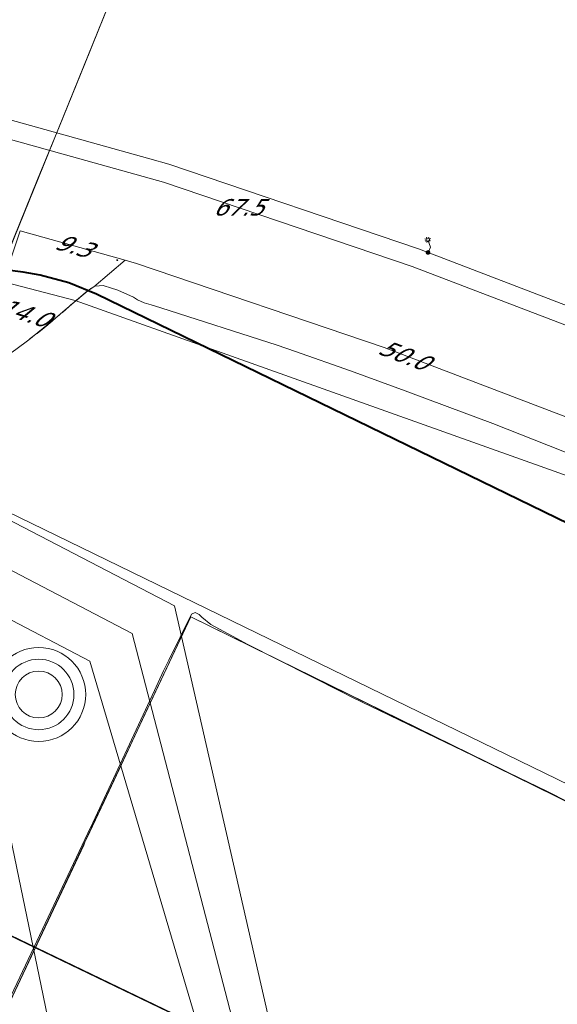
# Model space of a CAD drawing. Header units: metres. Extents: x 124576 to 133557, y 395865 to 402386.
# Tile 357 of 447: x 129925 to 129970, y 401261 to 401345. Entities that reach past the tile are written whole.
import ezdxf
from ezdxf.enums import TextEntityAlignment as Align

# ---------------------------------------------------------------- set-up
doc = ezdxf.new("R2010")
doc.units = ezdxf.units.M
doc.header["$MEASUREMENT"] = 0
for name, color, linetype, lineweight, true_color in [('LG_AanduidingEisVoorzorgsmaatregel', 7, 'Continuous', 40, 0xf7284a), ('LG_Datatransport_Tennet_Tso', 3, 'Continuous', 13, 0x00ff00), ('LG_Hoog_Spanning', 1, 'Continuous', 13, 0xff0000), ('LG_Hoog_Spanning_Tennet_Tso', 1, 'Continuous', 13, 0xff0000), ('LG_Laag_Spanning_Enexis_Netbeheer_BV', 7, 'Continuous', 13, 0x960000), ('LG_Laag_Spanning_Tennet_Tso', 7, 'Continuous', 13, 0x960000), ('LG_Midden_Spanning_Enexis_Netbeheer_BV', 7, 'Continuous', 13, 0xd20000), ('LG_Riool_Onder_Druk_Gemeente_Tilburg_Ruimtelijke_Uitvoering', 7, 'Continuous', 13, 0x800080)]:
    doc.layers.add(name, color=color, linetype=linetype, lineweight=lineweight, true_color=true_color)
for name, color, linetype, lineweight in [('LG_Hoog_Spanning_P_Tennet_Tso', 7, 'Continuous', 0), ('LG_Laag_Spanning_P_Enexis_Netbeheer_BV', 7, 'Continuous', 0), ('MV_Laag_Spanning', 7, 'Continuous', 0), ('MV_Laag_Spanning_pijl', 7, 'Continuous', 0), ('MV_Midden_Spanning', 7, 'Continuous', 0), ('MV_Midden_Spanning_lijn', 7, 'Continuous', 0), ('MV_Midden_Spanning_pijl', 7, 'Continuous', 0)]:
    doc.layers.add(name, color=color, linetype=linetype, lineweight=lineweight)
doc.styles.add('Klic_Annotatie', font='verdanai.ttf', dxfattribs={"oblique": 20, "height": 1.4})

# ---------------------------------------------------------------- blocks, each defined once
blk = doc.blocks.new('Mof')
at = {"layer": 'LG_Laag_Spanning_P_Enexis_Netbeheer_BV'}
h = blk.add_hatch(color=256, dxfattribs=at)
edge = h.paths.add_edge_path()
edge.add_arc((0, 0), 2, 0, 360)
blk = doc.blocks.new('Streetlight')
at = {"layer": 'LG_Laag_Spanning_P_Enexis_Netbeheer_BV'}
for p, q in [((-1.77, 1.77), (-1.06, 1.06)), ((0, 2.5), (0, 1.5)), ((1.77, 1.77), (1.06, 1.06)), ((-1.06, -1.06), (-1.77, -1.77)), ((0, -1.5), (0, -2.5)), ((1.06, -1.06), (1.77, -1.77))]:
    blk.add_line(p, q, dxfattribs=at)
at = {"layer": 'LG_Laag_Spanning_P_Enexis_Netbeheer_BV', "flags": 128}
for points in [[(-2.5, 0), (-1.5, 0)], [(1.5, 0), (2.5, 0)]]:
    blk.add_lwpolyline(points, dxfattribs=at)
at = {"layer": 'LG_Laag_Spanning_P_Enexis_Netbeheer_BV'}
blk.add_circle((0, 0), 1.5, dxfattribs=at)
blk = doc.blocks.new('m_pijl_1')
at = {"layer": 'MV_Midden_Spanning_pijl'}
blk.add_hatch(color=7, dxfattribs=at).paths.add_polyline_path([(-1, -0.33), (-1, 0), (-1, 0.33), (0, 0)])
at = {"layer": 'MV_Midden_Spanning_pijl', "flags": 128}
blk.add_lwpolyline([(-1, 0), (-1, 0.33), (0, 0), (-1, -0.33), (-1, 0)], close=True, dxfattribs=at)
blk = doc.blocks.new('GSM Mast_1')
at = {"layer": 'LG_Hoog_Spanning_P_Tennet_Tso'}
for radius in [40, 30, 20]:
    blk.add_circle((0, 0), radius, dxfattribs=at)

msp = doc.modelspace()

# ---------------------------------------------------------------- linework, layer by layer
at = {"layer": 'LG_AanduidingEisVoorzorgsmaatregel', "flags": 128}
msp.add_lwpolyline([(130084.651, 401246.423), (129931.166, 401321.122), (129931.165, 401321.122), (129928.827, 401322.083), (129928.826, 401322.083), (129926.387, 401322.74), (129926.386, 401322.741), (129924.934, 401322.98), (129924.934, 401322.98), (129915.754, 401324.145)], dxfattribs=at)
at = {"layer": 'LG_Datatransport_Tennet_Tso', "flags": 128}
for points in [[(129903.939, 401249.803), (129902.511, 401248.04), (129901.302, 401246.993), (129899.449, 401246.262), (129896.505, 401246.718), (129894.268, 401247.448), (129892, 401248.182), (129887.517, 401250.587), (129887.635, 401251.104), (129888.098, 401251.612), (129892.471, 401260.556), (129896.621, 401268.695), (129898.61, 401272.55), (129900.216, 401274.248), (129902.138, 401274.875), (129905.219, 401274.28), (129908.3, 401273.684), (129911.558, 401272.422), (129960.716, 401248.743), (130001.034, 401228.831)], [(130001.034, 401228.831), (129960.716, 401248.743), (129911.558, 401272.422), (129908.3, 401273.684), (129905.219, 401274.28), (129902.138, 401274.875), (129900.216, 401274.248), (129898.61, 401272.55), (129896.621, 401268.695), (129892.471, 401260.556), (129888.098, 401251.612), (129887.635, 401251.104), (129887.517, 401250.587), (129892, 401248.182), (129894.268, 401247.448), (129896.505, 401246.718), (129899.449, 401246.262), (129901.302, 401246.993), (129902.511, 401248.04), (129903.939, 401249.803)], [(129980.871, 401238.778), (129960.712, 401248.734), (129911.554, 401272.413), (129909.925, 401273.044), (129908.297, 401273.674), (129905.217, 401274.27), (129902.139, 401274.865), (129900.222, 401274.239), (129898.618, 401272.544), (129896.63, 401268.69), (129892.48, 401260.552), (129888.106, 401251.606), (129887.644, 401251.099), (129887.528, 401250.592), (129892.004, 401248.191), (129894.271, 401247.458), (129896.507, 401246.728), (129899.448, 401246.272), (129901.297, 401247.002), (129902.504, 401248.047), (129903.927, 401249.811)], [(129980.848, 401238.733), (129960.69, 401248.689), (129911.534, 401272.367), (129909.907, 401272.997), (129908.283, 401273.626), (129905.208, 401274.221), (129902.142, 401274.813), (129900.249, 401274.196), (129898.659, 401272.515), (129896.674, 401268.668), (129892.525, 401260.529), (129888.148, 401251.578), (129887.69, 401251.075), (129887.586, 401250.618), (129892.024, 401248.237), (129894.287, 401247.505), (129896.519, 401246.777), (129899.442, 401246.324), (129901.27, 401247.045), (129902.468, 401248.082), (129903.888, 401249.843)]]:
    msp.add_lwpolyline(points, dxfattribs=at)
at = {"layer": 'LG_Hoog_Spanning', "flags": 128}
msp.add_lwpolyline([(130075.903, 401228.449), (129922.417, 401303.148), (129922.416, 401303.149), (129922.415, 401303.149), (129922.414, 401303.149), (129913.234, 401304.315), (129913.233, 401304.315), (129913.232, 401304.315), (129913.231, 401304.315), (129913.229, 401304.314), (129913.228, 401304.314), (129913.227, 401304.313), (129913.226, 401304.312), (129913.225, 401304.311), (129913.225, 401304.31), (129913.224, 401304.309), (129851.269, 401176.758)], dxfattribs=at)
msp.add_lwpolyline([(130075.903, 401228.449), (129922.417, 401303.148), (129922.416, 401303.149), (129922.415, 401303.149), (129922.414, 401303.149), (129913.234, 401304.315), (129913.233, 401304.315), (129913.232, 401304.315), (129913.231, 401304.315), (129913.229, 401304.314), (129913.228, 401304.314), (129913.227, 401304.313), (129913.226, 401304.312), (129913.225, 401304.311), (129913.225, 401304.31), (129913.224, 401304.309), (129851.269, 401176.758)], dxfattribs=at)
at = {"layer": 'LG_Hoog_Spanning_Tennet_Tso'}
for p, q in [((129710.292, 401413.085), (129937.809, 401294.551)), ((129708.691, 401410.029), (129934.208, 401292.202)), ((129707.089, 401406.973), (129930.607, 401289.852)), ((129937.81, 401294.551), (129951.429, 401235.031)), ((129934.208, 401292.202), (129948.722, 401236.427)), ((129930.607, 401289.852), (129946.015, 401237.823)), ((129921.896, 401284.17), (129929.832, 401245.98))]:
    msp.add_line(p, q, dxfattribs=at)
at = {"layer": 'LG_Laag_Spanning_Enexis_Netbeheer_BV', "flags": 128}
for points in [[(129843.648, 401351.884), (129852.845, 401350.763), (129862.124, 401349.251), (129862.889, 401349.126), (129880.752, 401346.217), (129911.638, 401339.329), (129911.761, 401339.301), (129912.192, 401339.205), (129935.71, 401332.648), (129937.339, 401332.193), (129958.615, 401324.974), (129959.413, 401324.669), (129975.488, 401318.516)], [(129843.648, 401351.884), (129852.845, 401350.763), (129862.124, 401349.251), (129862.889, 401349.126), (129880.752, 401346.217), (129911.638, 401339.329), (129911.761, 401339.301), (129912.192, 401339.205), (129935.71, 401332.648), (129937.339, 401332.193), (129958.615, 401324.974), (129959.413, 401324.669), (129975.488, 401318.516)], [(129959.413, 401324.669), (129959.613, 401325.128), (129959.393, 401325.748)], [(129970.434, 401278.323), (129969.535, 401278.761), (129952.992, 401286.752), (129952.097, 401287.197), (129944.015, 401291.311), (129943.13, 401291.776), (129940.907, 401292.983), (129940.131, 401293.591), (129939.922, 401293.82), (129939.568, 401294.008), (129939.263, 401293.848), (129937.326, 401289.922), (129936.893, 401289.02), (129936.115, 401287.353), (129930.855, 401276.089), (129930.429, 401275.184), (129918.299, 401249.566), (129917.761, 401249.378), (129917.03, 401249.733), (129910.197, 401253.028)]]:
    msp.add_lwpolyline(points, dxfattribs=at)
at = {"layer": 'LG_Laag_Spanning_Tennet_Tso', "flags": 128}
for points in [[(130000.927, 401160.134), (130069.487, 401224.011), (130070.836, 401227.084), (130069.895, 401229.525), (129994.513, 401266.425), (129939.21, 401293.622), (129930.071, 401274.191), (129923.579, 401260.414), (129918.837, 401250.299), (129918.143, 401249.976), (129918.114, 401249.962), (129910.133, 401253.656)], [(130000.927, 401160.134), (130069.487, 401224.011), (130070.836, 401227.084), (130069.895, 401229.525), (129939.21, 401293.622), (129935.218, 401285.135), (129933.096, 401280.621), (129931.59, 401277.42), (129931.564, 401277.365), (129930.6, 401275.315), (129930.182, 401274.426), (129930.1, 401274.181), (129924.468, 401262.24), (129918.836, 401250.306), (129918.129, 401249.973), (129911.611, 401252.975), (129910.133, 401253.656)]]:
    msp.add_lwpolyline(points, dxfattribs=at)
at = {"layer": 'LG_Midden_Spanning_Enexis_Netbeheer_BV', "flags": 128}
for points in [[(129831.219, 401367.188), (129862.483, 401362.821), (129864.46, 401362.52), (129882.883, 401359.477), (129884.849, 401359.112), (129897.23, 401356.552), (129899.178, 401356.104), (129913.148, 401352.556), (129927.807, 401348.834), (129929.776, 401348.603), (129932.377, 401348.643), (129933.084, 401348.316), (129933.001, 401347.731), (129914.016, 401300.986), (129899.095, 401264.247), (129898.68, 401263.344), (129898.181, 401262.477), (129894.951, 401257.411), (129893.98, 401255.667), (129886.459, 401240.031), (129885.59, 401238.23), (129869.785, 401205.57)], [(129831.219, 401367.188), (129862.483, 401362.821), (129864.46, 401362.52), (129882.883, 401359.477), (129884.849, 401359.112), (129897.23, 401356.552), (129899.178, 401356.104), (129913.148, 401352.556), (129927.807, 401348.834), (129929.776, 401348.603), (129932.377, 401348.643), (129933.084, 401348.316), (129933.001, 401347.731), (129914.016, 401300.986), (129899.095, 401264.247), (129898.68, 401263.344), (129898.181, 401262.477), (129894.951, 401257.411), (129893.98, 401255.667), (129886.459, 401240.031), (129885.59, 401238.23), (129869.785, 401205.57)], [(129831.219, 401367.188), (129862.483, 401362.821), (129864.46, 401362.52), (129882.883, 401359.477), (129884.849, 401359.112), (129897.23, 401356.552), (129899.178, 401356.104), (129913.148, 401352.556), (129927.807, 401348.834), (129929.776, 401348.603), (129932.377, 401348.643), (129933.084, 401348.316), (129933.001, 401347.731), (129914.016, 401300.986), (129899.095, 401264.247), (129898.68, 401263.344), (129898.181, 401262.477), (129894.951, 401257.411), (129893.98, 401255.667), (129886.459, 401240.031), (129885.59, 401238.23), (129869.785, 401205.57)], [(129831.219, 401367.188), (129862.483, 401362.821), (129864.46, 401362.52), (129882.883, 401359.477), (129884.849, 401359.112), (129897.23, 401356.552), (129899.178, 401356.104), (129913.148, 401352.556), (129927.807, 401348.834), (129929.776, 401348.603), (129932.377, 401348.643), (129933.084, 401348.316), (129933.001, 401347.731), (129914.016, 401300.986), (129899.095, 401264.247), (129898.68, 401263.344), (129898.181, 401262.477), (129894.951, 401257.411), (129893.98, 401255.667), (129886.459, 401240.031), (129885.59, 401238.23), (129869.785, 401205.57)], [(129869.785, 401205.57), (129885.59, 401238.23), (129886.459, 401240.031), (129893.98, 401255.667), (129894.951, 401257.411), (129898.181, 401262.477), (129898.68, 401263.344), (129899.095, 401264.247), (129914.016, 401300.986), (129933.001, 401347.731), (129933.084, 401348.316), (129932.377, 401348.643), (129929.776, 401348.603), (129927.807, 401348.834), (129913.148, 401352.556)], [(129869.785, 401205.57), (129885.59, 401238.23), (129886.459, 401240.031), (129893.98, 401255.667), (129894.951, 401257.411), (129898.181, 401262.477), (129898.68, 401263.344), (129899.095, 401264.247), (129914.016, 401300.986), (129933.001, 401347.731), (129933.084, 401348.316), (129932.377, 401348.643), (129929.776, 401348.603), (129927.807, 401348.834), (129913.148, 401352.556)], [(129869.785, 401205.57), (129885.59, 401238.23), (129886.459, 401240.031), (129893.98, 401255.667), (129894.951, 401257.411), (129898.181, 401262.477), (129898.68, 401263.344), (129899.095, 401264.247), (129914.016, 401300.986), (129933.001, 401347.731), (129933.084, 401348.316), (129932.377, 401348.643), (129929.776, 401348.603), (129927.807, 401348.834), (129913.148, 401352.556)], [(129913.148, 401352.556), (129927.807, 401348.834), (129929.776, 401348.603), (129932.377, 401348.643), (129933.084, 401348.316), (129933.001, 401347.731), (129914.016, 401300.986), (129899.095, 401264.247), (129898.68, 401263.344), (129898.181, 401262.477), (129894.951, 401257.411), (129893.98, 401255.667), (129886.459, 401240.031), (129885.59, 401238.23), (129869.785, 401205.57)], [(129913.148, 401352.556), (129927.807, 401348.834), (129929.776, 401348.603), (129932.377, 401348.643), (129933.084, 401348.316), (129933.001, 401347.731), (129914.016, 401300.986), (129899.095, 401264.247), (129898.68, 401263.344), (129898.181, 401262.477), (129894.951, 401257.411), (129893.98, 401255.667), (129886.459, 401240.031), (129885.59, 401238.23), (129869.785, 401205.57)], [(129898.68, 401263.344), (129899.095, 401264.247), (129902.718, 401273.168), (129914.016, 401300.986), (129926.155, 401330.874), (129928.01, 401335.441), (129930.165, 401340.748), (129933.001, 401347.731), (129933.084, 401348.316)], [(129898.68, 401263.344), (129899.095, 401264.247), (129902.718, 401273.168), (129914.016, 401300.986), (129926.155, 401330.874), (129928.01, 401335.441), (129930.165, 401340.748), (129933.001, 401347.731), (129933.084, 401348.316)], [(129898.68, 401263.344), (129899.095, 401264.247), (129902.718, 401273.168), (129914.016, 401300.986), (129926.155, 401330.874), (129928.01, 401335.441), (129930.165, 401340.748), (129933.001, 401347.731), (129933.084, 401348.316)], [(129898.68, 401263.344), (129899.095, 401264.247), (129902.718, 401273.168), (129914.016, 401300.986), (129926.155, 401330.874), (129928.01, 401335.441), (129930.165, 401340.748), (129933.001, 401347.731), (129933.084, 401348.316)], [(129898.68, 401263.344), (129899.095, 401264.247), (129902.718, 401273.168), (129914.016, 401300.986), (129926.155, 401330.874), (129928.01, 401335.441), (129930.165, 401340.748), (129933.001, 401347.731), (129933.084, 401348.316)], [(129898.68, 401263.344), (129899.095, 401264.247), (129902.718, 401273.168), (129914.016, 401300.986), (129926.155, 401330.874), (129928.01, 401335.441), (129930.165, 401340.748), (129933.001, 401347.731), (129933.084, 401348.316)], [(129898.68, 401263.344), (129899.095, 401264.247), (129902.718, 401273.168), (129914.016, 401300.986), (129926.155, 401330.874), (129928.01, 401335.441), (129930.165, 401340.748), (129933.001, 401347.731), (129933.084, 401348.316)], [(129898.68, 401263.344), (129899.095, 401264.247), (129902.718, 401273.168), (129914.016, 401300.986), (129926.155, 401330.874), (129928.01, 401335.441), (129930.165, 401340.748), (129933.001, 401347.731), (129933.084, 401348.316)], [(129898.68, 401263.344), (129899.095, 401264.247), (129902.718, 401273.168), (129914.016, 401300.986), (129926.155, 401330.874), (129928.01, 401335.441), (129930.165, 401340.748), (129933.001, 401347.731), (129933.084, 401348.316)], [(129933.084, 401348.316), (129933.001, 401347.731), (129914.016, 401300.986), (129899.095, 401264.247), (129898.68, 401263.344)], [(129924.288, 401316.396), (129925.413, 401317.238), (129927.701, 401319.088), (129929.638, 401320.739), (129930.243, 401321.254), (129930.266, 401321.274), (129930.94, 401321.737), (129930.992, 401321.765), (129931.052, 401321.797), (129931.738, 401321.846), (129932.453, 401321.617), (129932.898, 401321.49), (129933.003, 401321.46), (129934.314, 401320.861), (129934.666, 401320.63), (129935.223, 401320.374), (129935.819, 401320.197), (129936.666, 401319.941), (129946.552, 401316.76), (129948.137, 401316.219), (129952.817, 401314.588), (129957.475, 401312.89), (129961.035, 401311.561), (129964.922, 401310.11), (129973.187, 401306.824)], [(129924.288, 401316.396), (129925.413, 401317.238), (129927.701, 401319.088), (129929.638, 401320.739), (129930.243, 401321.254), (129930.266, 401321.274), (129930.94, 401321.737), (129930.992, 401321.765), (129931.052, 401321.797), (129931.738, 401321.846), (129932.453, 401321.617), (129932.898, 401321.49), (129933.003, 401321.46), (129934.314, 401320.861), (129934.666, 401320.63), (129935.223, 401320.374), (129935.819, 401320.197), (129936.666, 401319.941), (129946.552, 401316.76), (129948.137, 401316.219), (129952.817, 401314.588), (129957.475, 401312.89), (129961.035, 401311.561), (129964.922, 401310.11), (129973.187, 401306.824)], [(129924.288, 401316.396), (129925.413, 401317.238), (129927.701, 401319.088), (129929.638, 401320.739), (129930.243, 401321.254), (129930.266, 401321.274), (129930.94, 401321.737), (129930.992, 401321.765), (129931.052, 401321.797), (129931.738, 401321.846), (129932.453, 401321.617), (129932.898, 401321.49), (129933.003, 401321.46), (129934.314, 401320.861), (129934.666, 401320.63), (129935.223, 401320.374), (129935.819, 401320.197), (129936.666, 401319.941), (129946.552, 401316.76), (129948.137, 401316.219), (129952.817, 401314.588), (129957.475, 401312.89), (129961.035, 401311.561), (129964.922, 401310.11), (129973.187, 401306.824)], [(129924.288, 401316.396), (129925.413, 401317.238), (129927.701, 401319.088), (129929.638, 401320.739), (129930.243, 401321.254), (129930.266, 401321.274), (129930.94, 401321.737), (129930.992, 401321.765), (129931.052, 401321.797), (129931.738, 401321.846), (129932.453, 401321.617), (129932.898, 401321.49), (129933.003, 401321.46), (129934.314, 401320.861), (129934.666, 401320.63), (129935.223, 401320.374), (129935.819, 401320.197), (129936.666, 401319.941), (129946.552, 401316.76), (129948.137, 401316.219), (129952.817, 401314.588), (129957.475, 401312.89), (129961.035, 401311.561), (129964.922, 401310.11), (129973.187, 401306.824)], [(129924.288, 401316.396), (129925.413, 401317.238), (129927.701, 401319.088), (129929.638, 401320.739), (129930.243, 401321.254), (129930.266, 401321.274), (129930.94, 401321.737), (129930.992, 401321.765), (129931.052, 401321.797), (129931.738, 401321.846), (129932.453, 401321.617), (129932.898, 401321.49), (129933.003, 401321.46), (129934.314, 401320.861), (129934.666, 401320.63), (129935.223, 401320.374), (129935.819, 401320.197), (129936.666, 401319.941), (129946.552, 401316.76), (129948.137, 401316.219), (129952.817, 401314.588), (129957.475, 401312.89), (129961.035, 401311.561), (129964.922, 401310.11), (129973.187, 401306.824)], [(129924.288, 401316.396), (129925.413, 401317.238), (129927.701, 401319.088), (129929.638, 401320.739), (129930.243, 401321.254), (129930.266, 401321.274), (129930.94, 401321.737), (129930.992, 401321.765), (129931.052, 401321.797), (129931.738, 401321.846), (129932.453, 401321.617), (129932.898, 401321.49), (129933.003, 401321.46), (129934.314, 401320.861), (129934.666, 401320.63), (129935.223, 401320.374), (129935.819, 401320.197), (129936.666, 401319.941), (129946.552, 401316.76), (129948.137, 401316.219), (129952.817, 401314.588), (129957.475, 401312.89), (129961.035, 401311.561), (129964.922, 401310.11), (129973.187, 401306.824)], [(129924.288, 401316.396), (129925.413, 401317.238), (129927.701, 401319.088), (129929.638, 401320.739), (129930.243, 401321.254), (129930.266, 401321.274), (129930.94, 401321.737), (129930.992, 401321.765), (129931.052, 401321.797), (129931.738, 401321.846), (129932.453, 401321.617), (129932.898, 401321.49), (129933.003, 401321.46), (129934.314, 401320.861), (129934.666, 401320.63), (129935.223, 401320.374), (129935.819, 401320.197), (129936.666, 401319.941), (129946.552, 401316.76), (129948.137, 401316.219), (129952.817, 401314.588), (129957.475, 401312.89), (129961.035, 401311.561), (129964.922, 401310.11), (129973.187, 401306.824)], [(129924.288, 401316.396), (129925.413, 401317.238), (129927.701, 401319.088), (129929.638, 401320.739), (129930.243, 401321.254), (129930.266, 401321.274), (129930.94, 401321.737), (129930.992, 401321.765), (129931.052, 401321.797), (129931.738, 401321.846), (129932.453, 401321.617), (129932.898, 401321.49), (129933.003, 401321.46), (129934.314, 401320.861), (129934.666, 401320.63), (129935.223, 401320.374), (129935.819, 401320.197), (129936.666, 401319.941), (129946.552, 401316.76), (129948.137, 401316.219), (129952.817, 401314.588), (129957.475, 401312.89), (129961.035, 401311.561), (129964.922, 401310.11), (129973.187, 401306.824)], [(129924.288, 401316.396), (129925.413, 401317.238), (129927.701, 401319.088), (129929.638, 401320.739), (129930.243, 401321.254), (129930.266, 401321.274), (129930.94, 401321.737), (129930.992, 401321.765), (129931.052, 401321.797), (129931.738, 401321.846), (129932.453, 401321.617), (129932.898, 401321.49), (129933.003, 401321.46), (129934.314, 401320.861), (129934.666, 401320.63), (129935.223, 401320.374), (129935.819, 401320.197), (129936.666, 401319.941), (129946.552, 401316.76), (129948.137, 401316.219), (129952.817, 401314.588), (129957.475, 401312.89), (129961.035, 401311.561), (129964.922, 401310.11), (129973.187, 401306.824)], [(129924.288, 401316.396), (129925.413, 401317.238), (129927.701, 401319.088), (129929.638, 401320.739), (129930.243, 401321.254), (129930.266, 401321.274), (129930.94, 401321.737), (129930.992, 401321.765), (129931.052, 401321.797), (129931.738, 401321.846), (129932.453, 401321.617), (129932.898, 401321.49), (129933.003, 401321.46), (129934.314, 401320.861), (129934.666, 401320.63), (129935.223, 401320.374), (129935.819, 401320.197), (129936.666, 401319.941), (129946.552, 401316.76), (129948.137, 401316.219), (129952.817, 401314.588), (129957.475, 401312.89), (129961.035, 401311.561), (129964.922, 401310.11), (129973.187, 401306.824)], [(129924.288, 401316.396), (129925.413, 401317.238), (129927.701, 401319.088), (129929.638, 401320.739), (129930.243, 401321.254), (129930.266, 401321.274), (129930.94, 401321.737), (129930.992, 401321.765), (129931.052, 401321.797), (129931.738, 401321.846), (129932.453, 401321.617), (129932.898, 401321.49), (129933.003, 401321.46), (129934.314, 401320.861), (129934.666, 401320.63), (129935.223, 401320.374), (129935.819, 401320.197), (129936.666, 401319.941), (129946.552, 401316.76), (129948.137, 401316.219), (129952.817, 401314.588), (129957.475, 401312.89), (129961.035, 401311.561), (129964.922, 401310.11), (129973.187, 401306.824)], [(129924.288, 401316.396), (129925.413, 401317.238), (129927.701, 401319.088), (129929.638, 401320.739), (129930.243, 401321.254), (129930.266, 401321.274), (129930.94, 401321.737), (129930.992, 401321.765), (129931.052, 401321.797), (129931.738, 401321.846), (129932.453, 401321.617), (129932.898, 401321.49), (129933.003, 401321.46), (129934.314, 401320.861), (129934.666, 401320.63), (129935.223, 401320.374), (129935.819, 401320.197), (129936.666, 401319.941), (129946.552, 401316.76), (129948.137, 401316.219), (129952.817, 401314.588), (129957.475, 401312.89), (129961.035, 401311.561), (129964.922, 401310.11), (129973.187, 401306.824)], [(129930.94, 401321.737), (129930.876, 401321.701), (129930.862, 401321.693), (129930.84, 401321.68), (129930.823, 401321.671), (129930.801, 401321.658), (129930.763, 401321.635), (129930.738, 401321.619), (129930.711, 401321.602), (129930.698, 401321.594), (129930.663, 401321.571), (129930.65, 401321.563), (129930.584, 401321.518), (129930.546, 401321.491), (129930.487, 401321.449), (129930.456, 401321.426), (129930.421, 401321.399), (129929.758, 401320.841), (129929.688, 401320.782), (129928.969, 401320.169), (129928.854, 401320.071), (129928.265, 401319.568), (129928.205, 401319.518), (129928.168, 401319.486), (129927.988, 401319.332), (129927.847, 401319.212), (129927.739, 401319.121), (129927.393, 401318.827), (129926.843, 401318.371), (129926.71, 401318.263), (129926.105, 401317.777), (129926.017, 401317.708), (129925.529, 401317.327), (129925.413, 401317.238)], [(129930.94, 401321.737), (129930.876, 401321.701), (129930.862, 401321.693), (129930.84, 401321.68), (129930.823, 401321.671), (129930.801, 401321.658), (129930.763, 401321.635), (129930.738, 401321.619), (129930.711, 401321.602), (129930.698, 401321.594), (129930.663, 401321.571), (129930.65, 401321.563), (129930.584, 401321.518), (129930.546, 401321.491), (129930.487, 401321.449), (129930.456, 401321.426), (129930.421, 401321.399), (129929.758, 401320.841), (129929.688, 401320.782), (129928.969, 401320.169), (129928.854, 401320.071), (129928.265, 401319.568), (129928.205, 401319.518), (129928.168, 401319.486), (129927.988, 401319.332), (129927.847, 401319.212), (129927.739, 401319.121), (129927.393, 401318.827), (129926.843, 401318.371), (129926.71, 401318.263), (129926.105, 401317.777), (129926.017, 401317.708), (129925.529, 401317.327), (129925.413, 401317.238)], [(129930.94, 401321.737), (129930.876, 401321.701), (129930.862, 401321.693), (129930.84, 401321.68), (129930.823, 401321.671), (129930.801, 401321.658), (129930.763, 401321.635), (129930.738, 401321.619), (129930.711, 401321.602), (129930.698, 401321.594), (129930.663, 401321.571), (129930.65, 401321.563), (129930.584, 401321.518), (129930.546, 401321.491), (129930.487, 401321.449), (129930.456, 401321.426), (129930.421, 401321.399), (129929.758, 401320.841), (129929.688, 401320.782), (129928.969, 401320.169), (129928.854, 401320.071), (129928.265, 401319.568), (129928.205, 401319.518), (129928.168, 401319.486), (129927.988, 401319.332), (129927.847, 401319.212), (129927.739, 401319.121), (129927.393, 401318.827), (129926.843, 401318.371), (129926.71, 401318.263), (129926.105, 401317.777), (129926.017, 401317.708), (129925.529, 401317.327), (129925.413, 401317.238)], [(129930.94, 401321.737), (129930.876, 401321.701), (129930.862, 401321.693), (129930.84, 401321.68), (129930.823, 401321.671), (129930.801, 401321.658), (129930.763, 401321.635), (129930.738, 401321.619), (129930.711, 401321.602), (129930.698, 401321.594), (129930.663, 401321.571), (129930.65, 401321.563), (129930.584, 401321.518), (129930.546, 401321.491), (129930.487, 401321.449), (129930.456, 401321.426), (129930.421, 401321.399), (129929.758, 401320.841), (129929.688, 401320.782), (129928.969, 401320.169), (129928.854, 401320.071), (129928.265, 401319.568), (129928.205, 401319.518), (129928.168, 401319.486), (129927.988, 401319.332), (129927.847, 401319.212), (129927.739, 401319.121), (129927.393, 401318.827), (129926.843, 401318.371), (129926.71, 401318.263), (129926.105, 401317.777), (129926.017, 401317.708), (129925.529, 401317.327), (129925.413, 401317.238)], [(129930.94, 401321.737), (129930.876, 401321.701), (129930.862, 401321.693), (129930.84, 401321.68), (129930.823, 401321.671), (129930.801, 401321.658), (129930.763, 401321.635), (129930.738, 401321.619), (129930.711, 401321.602), (129930.698, 401321.594), (129930.663, 401321.571), (129930.65, 401321.563), (129930.584, 401321.518), (129930.546, 401321.491), (129930.487, 401321.449), (129930.456, 401321.426), (129930.421, 401321.399), (129929.758, 401320.841), (129929.688, 401320.782), (129928.969, 401320.169), (129928.854, 401320.071), (129928.265, 401319.568), (129928.205, 401319.518), (129928.168, 401319.486), (129927.988, 401319.332), (129927.847, 401319.212), (129927.739, 401319.121), (129927.393, 401318.827), (129926.843, 401318.371), (129926.71, 401318.263), (129926.105, 401317.777), (129926.017, 401317.708), (129925.529, 401317.327), (129925.413, 401317.238)], [(129930.94, 401321.737), (129930.876, 401321.701), (129930.862, 401321.693), (129930.84, 401321.68), (129930.823, 401321.671), (129930.801, 401321.658), (129930.763, 401321.635), (129930.738, 401321.619), (129930.711, 401321.602), (129930.698, 401321.594), (129930.663, 401321.571), (129930.65, 401321.563), (129930.584, 401321.518), (129930.546, 401321.491), (129930.487, 401321.449), (129930.456, 401321.426), (129930.421, 401321.399), (129929.758, 401320.841), (129929.688, 401320.782), (129928.969, 401320.169), (129928.854, 401320.071), (129928.265, 401319.568), (129928.205, 401319.518), (129928.168, 401319.486), (129927.988, 401319.332), (129927.847, 401319.212), (129927.739, 401319.121), (129927.393, 401318.827), (129926.843, 401318.371), (129926.71, 401318.263), (129926.105, 401317.777), (129926.017, 401317.708), (129925.529, 401317.327), (129925.413, 401317.238)], [(129930.94, 401321.737), (129930.876, 401321.701), (129930.862, 401321.693), (129930.84, 401321.68), (129930.823, 401321.671), (129930.801, 401321.658), (129930.763, 401321.635), (129930.738, 401321.619), (129930.711, 401321.602), (129930.698, 401321.594), (129930.663, 401321.571), (129930.65, 401321.563), (129930.584, 401321.518), (129930.546, 401321.491), (129930.487, 401321.449), (129930.456, 401321.426), (129930.421, 401321.399), (129929.758, 401320.841), (129929.688, 401320.782), (129928.969, 401320.169), (129928.854, 401320.071), (129928.265, 401319.568), (129928.205, 401319.518), (129928.168, 401319.486), (129927.988, 401319.332), (129927.847, 401319.212), (129927.739, 401319.121), (129927.393, 401318.827), (129926.843, 401318.371), (129926.71, 401318.263), (129926.105, 401317.777), (129926.017, 401317.708), (129925.529, 401317.327), (129925.413, 401317.238)], [(129930.94, 401321.737), (129930.876, 401321.701), (129930.862, 401321.693), (129930.84, 401321.68), (129930.823, 401321.671), (129930.801, 401321.658), (129930.763, 401321.635), (129930.738, 401321.619), (129930.711, 401321.602), (129930.698, 401321.594), (129930.663, 401321.571), (129930.65, 401321.563), (129930.584, 401321.518), (129930.546, 401321.491), (129930.487, 401321.449), (129930.456, 401321.426), (129930.421, 401321.399), (129929.758, 401320.841), (129929.688, 401320.782), (129928.969, 401320.169), (129928.854, 401320.071), (129928.265, 401319.568), (129928.205, 401319.518), (129928.168, 401319.486), (129927.988, 401319.332), (129927.847, 401319.212), (129927.739, 401319.121), (129927.393, 401318.827), (129926.843, 401318.371), (129926.71, 401318.263), (129926.105, 401317.777), (129926.017, 401317.708), (129925.529, 401317.327), (129925.413, 401317.238)], [(129930.94, 401321.737), (129930.876, 401321.701), (129930.862, 401321.693), (129930.84, 401321.68), (129930.823, 401321.671), (129930.801, 401321.658), (129930.763, 401321.635), (129930.738, 401321.619), (129930.711, 401321.602), (129930.698, 401321.594), (129930.663, 401321.571), (129930.65, 401321.563), (129930.584, 401321.518), (129930.546, 401321.491), (129930.487, 401321.449), (129930.456, 401321.426), (129930.421, 401321.399), (129929.758, 401320.841), (129929.688, 401320.782), (129928.969, 401320.169), (129928.854, 401320.071), (129928.265, 401319.568), (129928.205, 401319.518), (129928.168, 401319.486), (129927.988, 401319.332), (129927.847, 401319.212), (129927.739, 401319.121), (129927.393, 401318.827), (129926.843, 401318.371), (129926.71, 401318.263), (129926.105, 401317.777), (129926.017, 401317.708), (129925.529, 401317.327), (129925.413, 401317.238)], [(129930.94, 401321.737), (129930.876, 401321.701), (129930.862, 401321.693), (129930.84, 401321.68), (129930.823, 401321.671), (129930.801, 401321.658), (129930.763, 401321.635), (129930.738, 401321.619), (129930.711, 401321.602), (129930.698, 401321.594), (129930.663, 401321.571), (129930.65, 401321.563), (129930.584, 401321.518), (129930.546, 401321.491), (129930.487, 401321.449), (129930.456, 401321.426), (129930.421, 401321.399), (129929.758, 401320.841), (129929.688, 401320.782), (129928.969, 401320.169), (129928.854, 401320.071), (129928.265, 401319.568), (129928.205, 401319.518), (129928.168, 401319.486), (129927.988, 401319.332), (129927.847, 401319.212), (129927.739, 401319.121), (129927.393, 401318.827), (129926.843, 401318.371), (129926.71, 401318.263), (129926.105, 401317.777), (129926.017, 401317.708), (129925.529, 401317.327), (129925.413, 401317.238)], [(129930.94, 401321.737), (129930.876, 401321.701), (129930.862, 401321.693), (129930.84, 401321.68), (129930.823, 401321.671), (129930.801, 401321.658), (129930.763, 401321.635), (129930.738, 401321.619), (129930.711, 401321.602), (129930.698, 401321.594), (129930.663, 401321.571), (129930.65, 401321.563), (129930.584, 401321.518), (129930.546, 401321.491), (129930.487, 401321.449), (129930.456, 401321.426), (129930.421, 401321.399), (129929.758, 401320.841), (129929.688, 401320.782), (129928.969, 401320.169), (129928.854, 401320.071), (129928.265, 401319.568), (129928.205, 401319.518), (129928.168, 401319.486), (129927.988, 401319.332), (129927.847, 401319.212), (129927.739, 401319.121), (129927.393, 401318.827), (129926.843, 401318.371), (129926.71, 401318.263), (129926.105, 401317.777), (129926.017, 401317.708), (129925.529, 401317.327), (129925.413, 401317.238)], [(129930.94, 401321.737), (129930.876, 401321.701), (129930.862, 401321.693), (129930.84, 401321.68), (129930.823, 401321.671), (129930.801, 401321.658), (129930.763, 401321.635), (129930.738, 401321.619), (129930.711, 401321.602), (129930.698, 401321.594), (129930.663, 401321.571), (129930.65, 401321.563), (129930.584, 401321.518), (129930.546, 401321.491), (129930.487, 401321.449), (129930.456, 401321.426), (129930.421, 401321.399), (129929.758, 401320.841), (129929.688, 401320.782), (129928.969, 401320.169), (129928.854, 401320.071), (129928.265, 401319.568), (129928.205, 401319.518), (129928.168, 401319.486), (129927.988, 401319.332), (129927.847, 401319.212), (129927.739, 401319.121), (129927.393, 401318.827), (129926.843, 401318.371), (129926.71, 401318.263), (129926.105, 401317.777), (129926.017, 401317.708), (129925.529, 401317.327), (129925.413, 401317.238)], [(129930.94, 401321.737), (129930.876, 401321.701), (129930.862, 401321.693), (129930.84, 401321.68), (129930.823, 401321.671), (129930.801, 401321.658), (129930.763, 401321.635), (129930.738, 401321.619), (129930.711, 401321.602), (129930.698, 401321.594), (129930.663, 401321.571), (129930.65, 401321.563), (129930.584, 401321.518), (129930.546, 401321.491), (129930.487, 401321.449), (129930.456, 401321.426), (129930.421, 401321.399), (129929.758, 401320.841), (129929.688, 401320.782), (129928.969, 401320.169), (129928.854, 401320.071), (129928.265, 401319.568), (129928.205, 401319.518), (129928.168, 401319.486), (129927.988, 401319.332), (129927.847, 401319.212), (129927.739, 401319.121), (129927.393, 401318.827), (129926.843, 401318.371), (129926.71, 401318.263), (129926.105, 401317.777), (129926.017, 401317.708), (129925.529, 401317.327), (129925.413, 401317.238)], [(129930.94, 401321.737), (129930.876, 401321.701), (129930.862, 401321.693), (129930.84, 401321.68), (129930.823, 401321.671), (129930.801, 401321.658), (129930.763, 401321.635), (129930.738, 401321.619), (129930.711, 401321.602), (129930.698, 401321.594), (129930.663, 401321.571), (129930.65, 401321.563), (129930.584, 401321.518), (129930.546, 401321.491), (129930.487, 401321.449), (129930.456, 401321.426), (129930.421, 401321.399), (129929.758, 401320.841), (129929.688, 401320.782), (129928.969, 401320.169), (129928.854, 401320.071), (129928.265, 401319.568), (129928.205, 401319.518), (129928.168, 401319.486), (129927.988, 401319.332), (129927.847, 401319.212), (129927.739, 401319.121), (129927.393, 401318.827), (129926.843, 401318.371), (129926.71, 401318.263), (129926.105, 401317.777), (129926.017, 401317.708), (129925.529, 401317.327), (129925.413, 401317.238)], [(129930.94, 401321.737), (129930.876, 401321.701), (129930.862, 401321.693), (129930.84, 401321.68), (129930.823, 401321.671), (129930.801, 401321.658), (129930.763, 401321.635), (129930.738, 401321.619), (129930.711, 401321.602), (129930.698, 401321.594), (129930.663, 401321.571), (129930.65, 401321.563), (129930.584, 401321.518), (129930.546, 401321.491), (129930.487, 401321.449), (129930.456, 401321.426), (129930.421, 401321.399), (129929.758, 401320.841), (129929.688, 401320.782), (129928.969, 401320.169), (129928.854, 401320.071), (129928.265, 401319.568), (129928.205, 401319.518), (129928.168, 401319.486), (129927.988, 401319.332), (129927.847, 401319.212), (129927.739, 401319.121), (129927.393, 401318.827), (129926.843, 401318.371), (129926.71, 401318.263), (129926.105, 401317.777), (129926.017, 401317.708), (129925.529, 401317.327), (129925.413, 401317.238)], [(129930.94, 401321.737), (129930.876, 401321.701), (129930.862, 401321.693), (129930.84, 401321.68), (129930.823, 401321.671), (129930.801, 401321.658), (129930.763, 401321.635), (129930.738, 401321.619), (129930.711, 401321.602), (129930.698, 401321.594), (129930.663, 401321.571), (129930.65, 401321.563), (129930.584, 401321.518), (129930.546, 401321.491), (129930.487, 401321.449), (129930.456, 401321.426), (129930.421, 401321.399), (129929.758, 401320.841), (129929.688, 401320.782), (129928.969, 401320.169), (129928.854, 401320.071), (129928.265, 401319.568), (129928.205, 401319.518), (129928.168, 401319.486), (129927.988, 401319.332), (129927.847, 401319.212), (129927.739, 401319.121), (129927.393, 401318.827), (129926.843, 401318.371), (129926.71, 401318.263), (129926.105, 401317.777), (129926.017, 401317.708), (129925.529, 401317.327), (129925.413, 401317.238)], [(129925.413, 401317.238), (129927.701, 401319.088), (129929.638, 401320.739), (129930.243, 401321.254), (129930.266, 401321.274), (129930.94, 401321.737)], [(129930.94, 401321.737), (129930.992, 401321.765), (129931.052, 401321.797), (129931.738, 401321.846), (129932.453, 401321.617), (129932.898, 401321.49), (129933.003, 401321.46), (129934.314, 401320.861), (129934.666, 401320.63), (129935.223, 401320.374), (129935.819, 401320.197), (129936.666, 401319.941), (129946.552, 401316.76), (129948.137, 401316.219), (129952.817, 401314.588), (129957.475, 401312.89), (129961.035, 401311.561), (129964.922, 401310.11), (129973.187, 401306.824)], [(129920.23, 401313.183), (129921.785, 401314.616), (129922.07, 401314.814), (129924.288, 401316.396), (129925.413, 401317.238)]]:
    msp.add_lwpolyline(points, dxfattribs=at)
at = {"layer": 'LG_Riool_Onder_Druk_Gemeente_Tilburg_Ruimtelijke_Uitvoering', "flags": 128}
msp.add_lwpolyline([(130106.57, 401244.28), (130078.05, 401258.08), (130072.51, 401260.76), (130066.8, 401263.53), (130028.58, 401281.27), (130020.89, 401284.84), (130009.88, 401289.51), (129975.1, 401304.27), (129942.28, 401315.97), (129929.35, 401320.59), (129921.59, 401322.6), (129890.78, 401330.6), (129842.97, 401338.61)], dxfattribs=at)
at = {"layer": 'MV_Laag_Spanning_pijl', "flags": 128}
msp.add_lwpolyline([(129910.777, 401337.882), (129911.803, 401337.653), (129936.869, 401330.664), (129958.072, 401323.47), (129974.917, 401317.023)], dxfattribs=at)
at = {"layer": 'MV_Midden_Spanning_lijn'}
msp.add_line((129933.621, 401324.002), (129930.94, 401321.737), dxfattribs=at)
at = {"layer": 'MV_Midden_Spanning_pijl'}
for q in [(129920.248, 401313.233), (129933.616, 401324.004)]:
    msp.add_line((129924.662, 401326.519), q, dxfattribs=at)
at = {"layer": 'MV_Midden_Spanning_pijl', "flags": 128}
msp.add_lwpolyline([(129933.621, 401324.002), (129934.591, 401323.73), (129955.687, 401316.585), (129977.543, 401308.233), (129980.608, 401306.953)], dxfattribs=at)

# ---------------------------------------------------------------- block references
at = {"layer": 'LG_Hoog_Spanning_P_Tennet_Tso', "xscale": 0.1, "yscale": 0.1, "zscale": 0.1}
msp.add_blockref('GSM Mast_1', (129926.251, 401287.011), dxfattribs=at)
at = {"layer": 'LG_Laag_Spanning_P_Enexis_Netbeheer_BV', "xscale": 0.1, "yscale": 0.1, "zscale": 0.1, "rotation": 207}
msp.add_blockref('Streetlight', (129959.393, 401325.748), dxfattribs=at)
at = {"layer": 'LG_Laag_Spanning_P_Enexis_Netbeheer_BV', "xscale": 0.1, "yscale": 0.1, "zscale": 0.1}
msp.add_blockref('Mof', (129959.413, 401324.669), dxfattribs=at)
at = {"layer": 'MV_Midden_Spanning_pijl', "xscale": 0.1, "yscale": 0.1, "zscale": 0.1, "rotation": 345}
msp.add_blockref('m_pijl_1', (129933, 401324), dxfattribs=at)

# ---------------------------------------------------------------- texts
at = {"layer": 'MV_Laag_Spanning', "style": 'Klic_Annotatie', "oblique": 20}
msp.add_text('67.5', height=1.4, dxfattribs=at).set_placement((129943.192, 401328.519), align=Align.MIDDLE_CENTER)
at = {"layer": 'MV_Midden_Spanning', "style": 'Klic_Annotatie', "oblique": 20}
for s, rotation, p in [('9.3', 344, (129929.139, 401325.262)), ('14.0', 342, (129924.964, 401319.565)), ('50.0', 339, (129957.293, 401315.971))]:
    msp.add_text(s, height=1.4, rotation=rotation, dxfattribs=at).set_placement(p, align=Align.MIDDLE_CENTER)

doc.saveas('drawing.dxf')
